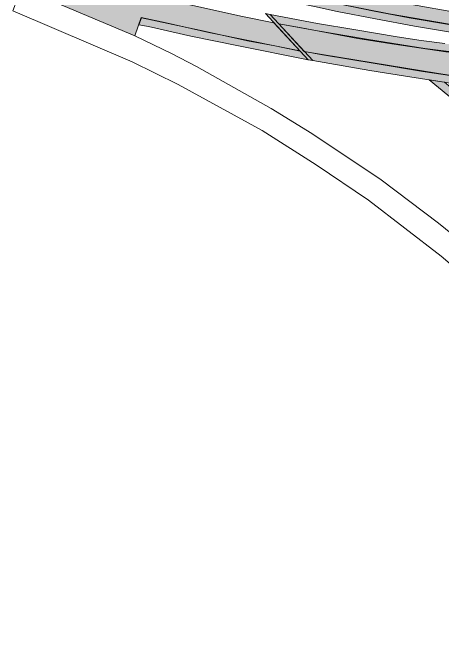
# Model space of a CAD drawing. Extents: x 2363427 to 2368559, y 6957299 to 6980140.
# Drawn here: x 2365564.02 to 2365584.52, y 6979800.98 to 6979831.88 of the extents above; entities that cross this region are included whole.
import ezdxf

# ---------------------------------------------------------------- set-up
doc = ezdxf.new("R2010")
doc.units = 0
doc.header["$LTSCALE"] = 5.6
for name, color, linetype, lineweight in [('10', 7, 'Continuous', 13), ('11', 7, 'Continuous', 13), ('12', 7, 'Continuous', 13), ('9', 7, 'Continuous', 13)]:
    doc.layers.add(name, color=color, linetype=linetype, lineweight=lineweight)

msp = doc.modelspace()

# ---------------------------------------------------------------- hatches: boundary and pattern name
at = {"layer": '10'}
for points in [[(2365570.039, 6979831.31), (2365570.172, 6979831.651), (2365572.958, 6979831.046), (2365575.331, 6979830.521), (2365576.557, 6979830.305), (2365577.77, 6979830.049), (2365578.156, 6979829.635), (2365574.824, 6979830.295), (2365572.531, 6979830.766), (2365570.505, 6979831.224)], [(2365604.51, 6979800.981), (2365600.286, 6979809.113), (2365599.682, 6979810.245), (2365598.112, 6979812.914), (2365597.123, 6979814.475), (2365595.297, 6979817.08), (2365593.217, 6979819.716), (2365591.965, 6979821.167), (2365589.781, 6979823.509), (2365588.732, 6979824.54), (2365586.806, 6979826.323), (2365583.954, 6979828.673), (2365584.679, 6979828.561), (2365586.999, 6979826.629), (2365590.146, 6979823.669), (2365592.635, 6979820.95), (2365594.194, 6979819.08), (2365596.003, 6979816.718), (2365597.552, 6979814.459), (2365599.632, 6979811.085), (2365600.709, 6979809.086), (2365604.793, 6979801.216)]]:
    msp.add_hatch(color=256, dxfattribs=at).paths.add_polyline_path(points)
at = {"layer": '11'}
msp.add_hatch(color=256, dxfattribs=at).paths.add_polyline_path([(2365570.465, 6979835.147), (2365571.217, 6979834.935), (2365572.968, 6979834.48), (2365574.719, 6979834.046), (2365576.165, 6979833.71), (2365577.286, 6979833.452), (2365578.772, 6979833.131), (2365581.094, 6979832.652), (2365583.383, 6979832.228), (2365584.996, 6979831.951), (2365587.405, 6979831.565), (2365589.786, 6979831.22), (2365591.658, 6979830.983), (2365593.854, 6979830.735), (2365595.346, 6979830.597), (2365596.3, 6979830.498), (2365596.318, 6979829.866), (2365591.677, 6979830.36), (2365589.36, 6979830.656), (2365585.487, 6979831.239), (2365582.04, 6979831.842), (2365579.455, 6979832.346), (2365576.091, 6979833.087), (2365573.987, 6979833.591), (2365572.655, 6979833.917), (2365571.227, 6979834.294)])
at = {"layer": '12'}
for points in [[(2365571.67, 6979833.797), (2365572.258, 6979833.648), (2365573.454, 6979833.339), (2365574.925, 6979832.975), (2365576.41, 6979832.632), (2365577.165, 6979832.466), (2365578.46, 6979832.183), (2365579.545, 6979831.952), (2365581.378, 6979831.595), (2365583.25, 6979831.244), (2365585.457, 6979830.87), (2365587.199, 6979830.593), (2365589.177, 6979830.305), (2365590.858, 6979830.089), (2365592.324, 6979829.906), (2365592.623, 6979829.881), (2365594.071, 6979829.724), (2365595.661, 6979829.563), (2365596.297, 6979829.51), (2365596.324, 6979829.87), (2365594.466, 6979830.039), (2365592.948, 6979830.2), (2365590.924, 6979830.439), (2365588.986, 6979830.698), (2365586.857, 6979831.013), (2365584.893, 6979831.322), (2365583.001, 6979831.651), (2365581.325, 6979831.966), (2365579.61, 6979832.309), (2365577.974, 6979832.645), (2365576.122, 6979833.066), (2365574.515, 6979833.444), (2365572.327, 6979834.001), (2365571.483, 6979834.218), (2365571.223, 6979834.29)], [(2365578.164, 6979829.635), (2365576.113, 6979831.853), (2365576.337, 6979831.809), (2365578.384, 6979829.595)], [(2365595.183, 6979829.471), (2365594.226, 6979829.531), (2365592.276, 6979829.651), (2365590.96, 6979829.756), (2365589.221, 6979829.906), (2365586.475, 6979830.191), (2365584.695, 6979830.409), (2365583.562, 6979830.559), (2365582.414, 6979830.739), (2365580.348, 6979831.079), (2365578.609, 6979831.379), (2365576.337, 6979831.809), (2365576.755, 6979831.361), (2365578.511, 6979831.034), (2365580.943, 6979830.619), (2365583.739, 6979830.168), (2365586.412, 6979829.838), (2365587.447, 6979829.711), (2365587.996, 6979829.658), (2365590.192, 6979829.456), (2365591.22, 6979829.381), (2365592.775, 6979829.252), (2365594.423, 6979829.155), (2365595.38, 6979829.095), (2365596.27, 6979829.061), (2365596.294, 6979829.42), (2365595.69, 6979829.456)], [(2365596.946, 6979826.659), (2365595.021, 6979826.948), (2365593.501, 6979827.188), (2365592.262, 6979827.376), (2365590.657, 6979827.624), (2365589.101, 6979827.872), (2365587.729, 6979828.082), (2365586.56, 6979828.269), (2365585.48, 6979828.432), (2365582.821, 6979828.854), (2365581.114, 6979829.126), (2365579.192, 6979829.451), (2365578.384, 6979829.595), (2365577.975, 6979830.035), (2365578.844, 6979829.879), (2365581.369, 6979829.454), (2365583.646, 6979829.08), (2365585.377, 6979828.817), (2365586.877, 6979828.585), (2365589.228, 6979828.217), (2365590.305, 6979828.052), (2365592.523, 6979827.699), (2365593.642, 6979827.526), (2365595.273, 6979827.273), (2365596.555, 6979827.081), (2365596.748, 6979827.065)]]:
    msp.add_hatch(color=256, dxfattribs=at).paths.add_polyline_path(points)
at = {"layer": '9'}
for points in [[(2365564.754, 6979834.1), (2365564.42, 6979833.08), (2365569.859, 6979830.789), (2365570.158, 6979831.652), (2365571.355, 6979831.401), (2365573.394, 6979830.947), (2365575.384, 6979830.542), (2365576.552, 6979830.303), (2365577.758, 6979830.071), (2365576.515, 6979831.411), (2365575.006, 6979831.705), (2365572.209, 6979832.336), (2365570.313, 6979832.766), (2365568.346, 6979833.196), (2365566.687, 6979833.65)], [(2365601.812, 6979826.411), (2365601.291, 6979826.461), (2365597.489, 6979826.931), (2365592.898, 6979827.646), (2365589.358, 6979828.205), (2365587.54, 6979828.505), (2365586.378, 6979828.674), (2365584.391, 6979828.975), (2365578.826, 6979829.89), (2365577.967, 6979830.036), (2365576.752, 6979831.361), (2365577.833, 6979831.166), (2365580.542, 6979830.66), (2365582.156, 6979830.395), (2365584.752, 6979830.023), (2365587.619, 6979829.697), (2365591.035, 6979829.105), (2365594.853, 6979828.442), (2365598.009, 6979827.943), (2365600.676, 6979827.624), (2365601.244, 6979827.57)]]:
    msp.add_hatch(color=256, dxfattribs=at).paths.add_polyline_path(points)

# ---------------------------------------------------------------- linework, layer by layer
at = {"layer": '10'}
for points in [[(2365570.039, 6979831.31), (2365570.172, 6979831.651), (2365572.958, 6979831.046), (2365575.331, 6979830.521), (2365576.557, 6979830.305), (2365577.77, 6979830.049), (2365578.156, 6979829.635), (2365574.824, 6979830.295), (2365572.531, 6979830.766), (2365570.505, 6979831.224)], [(2365604.51, 6979800.981), (2365600.286, 6979809.113), (2365599.682, 6979810.245), (2365598.112, 6979812.914), (2365597.123, 6979814.475), (2365595.297, 6979817.08), (2365593.217, 6979819.716), (2365591.965, 6979821.167), (2365589.781, 6979823.509), (2365588.732, 6979824.54), (2365586.806, 6979826.323), (2365583.954, 6979828.673), (2365584.679, 6979828.561), (2365586.999, 6979826.629), (2365590.146, 6979823.669), (2365592.635, 6979820.95), (2365594.194, 6979819.08), (2365596.003, 6979816.718), (2365597.552, 6979814.459), (2365599.632, 6979811.085), (2365600.709, 6979809.086), (2365604.793, 6979801.216)]]:
    msp.add_lwpolyline(points, close=True, dxfattribs=at)
at = {"layer": '11'}
msp.add_lwpolyline([(2365585.487, 6979831.239), (2365582.04, 6979831.842), (2365579.455, 6979832.346), (2365576.091, 6979833.087), (2365573.987, 6979833.591), (2365572.655, 6979833.917), (2365571.227, 6979834.294), (2365570.465, 6979835.147), (2365571.217, 6979834.935), (2365572.968, 6979834.48), (2365574.719, 6979834.046), (2365576.165, 6979833.71), (2365577.286, 6979833.452), (2365578.772, 6979833.131), (2365581.094, 6979832.652), (2365583.383, 6979832.228), (2365584.996, 6979831.951)], dxfattribs=at)
at = {"layer": '12'}
for points in [[(2365584.893, 6979831.322), (2365583.001, 6979831.651), (2365581.325, 6979831.966), (2365579.61, 6979832.309), (2365577.974, 6979832.645), (2365576.122, 6979833.066), (2365574.515, 6979833.444), (2365572.327, 6979834.001), (2365571.483, 6979834.218), (2365571.223, 6979834.29), (2365571.67, 6979833.797), (2365572.258, 6979833.648), (2365573.454, 6979833.339), (2365574.925, 6979832.975), (2365576.41, 6979832.632), (2365577.165, 6979832.466), (2365578.46, 6979832.183), (2365579.545, 6979831.952), (2365581.378, 6979831.595), (2365583.25, 6979831.244), (2365585.457, 6979830.87)], [(2365584.695, 6979830.409), (2365583.562, 6979830.559), (2365582.414, 6979830.739), (2365580.348, 6979831.079), (2365578.609, 6979831.379), (2365576.337, 6979831.809), (2365576.755, 6979831.361), (2365578.511, 6979831.034), (2365580.943, 6979830.619), (2365583.739, 6979830.168), (2365586.412, 6979829.838)], [(2365585.48, 6979828.432), (2365582.821, 6979828.854), (2365581.114, 6979829.126), (2365579.192, 6979829.451), (2365578.384, 6979829.595), (2365577.975, 6979830.035), (2365578.844, 6979829.879), (2365581.369, 6979829.454), (2365583.646, 6979829.08), (2365585.377, 6979828.817)]]:
    msp.add_lwpolyline(points, dxfattribs=at)
msp.add_lwpolyline([(2365578.164, 6979829.635), (2365576.113, 6979831.853), (2365576.337, 6979831.809), (2365578.384, 6979829.595)], close=True, dxfattribs=at)
at = {"layer": '9'}
for points in [[(2365564.754, 6979834.1), (2365564.42, 6979833.08), (2365569.859, 6979830.789), (2365570.158, 6979831.652), (2365571.355, 6979831.401), (2365573.394, 6979830.947), (2365575.384, 6979830.542), (2365576.552, 6979830.303), (2365577.758, 6979830.071), (2365576.515, 6979831.411), (2365575.006, 6979831.705), (2365572.209, 6979832.336), (2365570.313, 6979832.766), (2365568.346, 6979833.196), (2365566.687, 6979833.65)], [(2365601.812, 6979826.411), (2365601.291, 6979826.461), (2365597.489, 6979826.931), (2365592.898, 6979827.646), (2365589.358, 6979828.205), (2365587.54, 6979828.505), (2365586.378, 6979828.674), (2365584.391, 6979828.975), (2365578.826, 6979829.89), (2365577.967, 6979830.036), (2365576.752, 6979831.361), (2365577.833, 6979831.166), (2365580.542, 6979830.66), (2365582.156, 6979830.395), (2365584.752, 6979830.023), (2365587.619, 6979829.697), (2365591.035, 6979829.105), (2365594.853, 6979828.442), (2365598.009, 6979827.943), (2365600.676, 6979827.624), (2365601.244, 6979827.57)]]:
    msp.add_lwpolyline(points, close=True, dxfattribs=at)
msp.add_lwpolyline([(2365586.406, 6979820.175), (2365584.391, 6979821.81), (2365581.657, 6979823.879), (2365578.33, 6979826.106), (2365576.39, 6979827.308), (2365572.806, 6979829.318), (2365571.604, 6979829.929), (2365569.859, 6979830.789), (2365564.42, 6979833.08), (2365564.015, 6979831.985), (2365569.72, 6979829.534), (2365571.937, 6979828.451), (2365575.947, 6979826.244), (2365578.534, 6979824.608), (2365581.047, 6979822.914), (2365584.521, 6979820.234), (2365587.754, 6979817.476)], dxfattribs=at)

doc.saveas('drawing.dxf')
